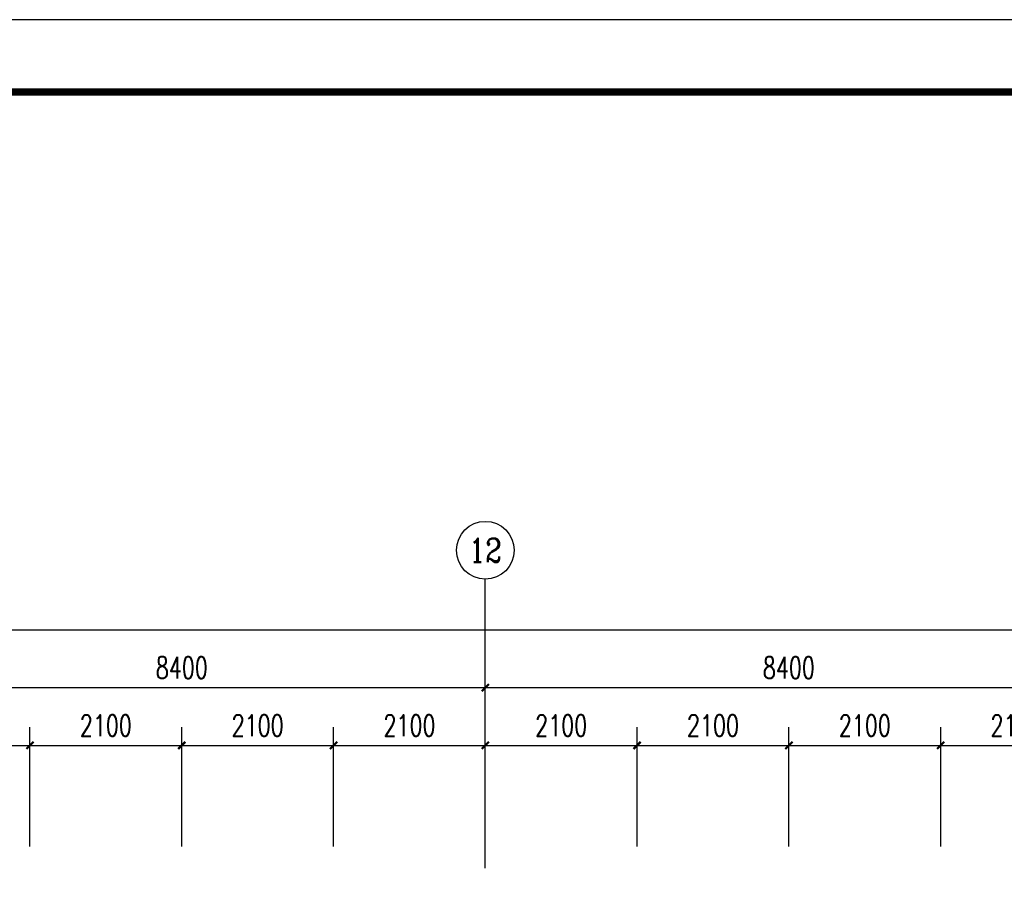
# Model space of a CAD drawing. Extents: x 797781 to 1255204, y 21234 to 1024248.
# Tile 357 of 656: x 948866 to 962488, y 398091 to 410000. Entities that reach past the tile are written whole.
import ezdxf
from ezdxf.enums import TextEntityAlignment as Align

# ---------------------------------------------------------------- set-up
doc = ezdxf.new("R2010")
doc.units = 0
doc.header["$LTSCALE"] = 1000
doc.header["$MEASUREMENT"] = 0
for name, color, linetype in [('230303生产综合楼-平面图_t8$0$AXIS', 3, 'Continuous'), ('230303生产综合楼-平面图_t8$0$AXIS_TEXT', 7, 'Continuous'), ('230303生产综合楼-平面图_t8$0$PUB_TITLE', 4, 'Continuous'), ('AXIS_TEXT', 7, 'Continuous')]:
    doc.layers.add(name, color=color, linetype=linetype)
doc.styles.add('230303生产综合楼-平面图_t8$0$_TCH_AXIS', font='COMPLEX', dxfattribs={"bigfont": 'GBCBIG'})
doc.styles.add('230303生产综合楼-平面图_T8$0$_TCH_DIM_T3', font='SIMPLEX', dxfattribs={"width": 0.705882, "bigfont": 'GBCBIG'})
doc.styles.add('COMPLEX', font='COMPLEX')
doc.dimstyles.new('230303生产综合楼-平面图_T8$0$_TCH_ARCH&&100', dxfattribs={"dimtxt": 297.5, "dimasz": 100, "dimexe": 250, "dimexo": 300, "dimgap": 126.25, "dimtad": 1, "dimdec": 0, "dimzin": 0, "dimdsep": 46, "dimtxsty": '230303生产综合楼-平面图_T8$0$_TCH_DIM_T3', "dimblk": '230303生产综合楼-平面图_t8$0$_ArchTick', "dimcen": 0.09, "dimclrt": 7, "dimazin": 2, "dimtfac": 1, "dimtdec": 0, "dimtix": 1, "dimtmove": 2, "dimatfit": 3, "dimfxl": 1, "dimtolj": 1, "dimtzin": 0, "dimarcsym": 0})

# ---------------------------------------------------------------- blocks, each defined once
blk = doc.blocks.new('230303生产综合楼-平面图_t8$0$_ArchTick')
at = {"color": 0, "linetype": 'ByBlock', "const_width": 0.3}
blk.add_lwpolyline([(-0.5, -0.5), (0.5, 0.5)], dxfattribs=at)
blk = doc.blocks.new('*D2027')
at = {"layer": '230303生产综合楼-平面图_t8$0$AXIS', "color": 0, "lineweight": -2, "transparency": 16777216}
for p, q in [((946908, 398558), (946908, 400208)), ((949008, 398558), (949008, 400208)), ((946908, 399958), (949008, 399958))]:
    blk.add_line(p, q, dxfattribs=at)
at = {"layer": 'Defpoints', "color": 0, "transparency": 16777216}
for p in [(949008, 399958), (946908, 398258), (949008, 398258)]:
    blk.add_point(p, dxfattribs=at)
at = {"layer": '230303生产综合楼-平面图_t8$0$AXIS', "color": 0, "lineweight": -2, "transparency": 16777216, "xscale": 100, "yscale": 100, "zscale": 100, "rotation": 180}
blk.add_blockref('230303生产综合楼-平面图_t8$0$_ArchTick', (946908, 399958), dxfattribs=at)
at = {"layer": '230303生产综合楼-平面图_t8$0$AXIS', "color": 0, "lineweight": -2, "transparency": 16777216, "xscale": 100, "yscale": 100, "zscale": 100}
blk.add_blockref('230303生产综合楼-平面图_t8$0$_ArchTick', (949008, 399958), dxfattribs=at)
at = {"layer": '230303生产综合楼-平面图_t8$0$AXIS', "color": 7, "transparency": 16777216, "insert": (947958, 400233), "char_height": 297.5, "attachment_point": 5, "style": '230303生产综合楼-平面图_T8$0$_TCH_DIM_T3'}
blk.add_mtext('\\A1;2100', dxfattribs=at)
blk = doc.blocks.new('*D2028')
at = {"layer": '230303生产综合楼-平面图_t8$0$AXIS', "color": 0, "lineweight": -2, "transparency": 16777216}
for p, q in [((949008, 398558), (949008, 400208)), ((951108, 398558), (951108, 400208)), ((949008, 399958), (951108, 399958))]:
    blk.add_line(p, q, dxfattribs=at)
at = {"layer": 'Defpoints', "color": 0, "transparency": 16777216}
for p in [(951108, 399958), (949008, 398258), (951108, 398258)]:
    blk.add_point(p, dxfattribs=at)
at = {"layer": '230303生产综合楼-平面图_t8$0$AXIS', "color": 0, "lineweight": -2, "transparency": 16777216, "xscale": 100, "yscale": 100, "zscale": 100, "rotation": 180}
blk.add_blockref('230303生产综合楼-平面图_t8$0$_ArchTick', (949008, 399958), dxfattribs=at)
at = {"layer": '230303生产综合楼-平面图_t8$0$AXIS', "color": 0, "lineweight": -2, "transparency": 16777216, "xscale": 100, "yscale": 100, "zscale": 100}
blk.add_blockref('230303生产综合楼-平面图_t8$0$_ArchTick', (951108, 399958), dxfattribs=at)
at = {"layer": '230303生产综合楼-平面图_t8$0$AXIS', "color": 7, "transparency": 16777216, "insert": (950058, 400233), "char_height": 297.5, "attachment_point": 5, "style": '230303生产综合楼-平面图_T8$0$_TCH_DIM_T3'}
blk.add_mtext('\\A1;2100', dxfattribs=at)
blk = doc.blocks.new('*D2029')
at = {"layer": '230303生产综合楼-平面图_t8$0$AXIS', "color": 0, "lineweight": -2, "transparency": 16777216}
for p, q in [((951108, 398558), (951108, 400208)), ((953208, 398558), (953208, 400208)), ((951108, 399958), (953208, 399958))]:
    blk.add_line(p, q, dxfattribs=at)
at = {"layer": 'Defpoints', "color": 0, "transparency": 16777216}
for p in [(953208, 399958), (951108, 398258), (953208, 398258)]:
    blk.add_point(p, dxfattribs=at)
at = {"layer": '230303生产综合楼-平面图_t8$0$AXIS', "color": 0, "lineweight": -2, "transparency": 16777216, "xscale": 100, "yscale": 100, "zscale": 100, "rotation": 180}
blk.add_blockref('230303生产综合楼-平面图_t8$0$_ArchTick', (951108, 399958), dxfattribs=at)
at = {"layer": '230303生产综合楼-平面图_t8$0$AXIS', "color": 0, "lineweight": -2, "transparency": 16777216, "xscale": 100, "yscale": 100, "zscale": 100}
blk.add_blockref('230303生产综合楼-平面图_t8$0$_ArchTick', (953208, 399958), dxfattribs=at)
at = {"layer": '230303生产综合楼-平面图_t8$0$AXIS', "color": 7, "transparency": 16777216, "insert": (952158, 400233), "char_height": 297.5, "attachment_point": 5, "style": '230303生产综合楼-平面图_T8$0$_TCH_DIM_T3'}
blk.add_mtext('\\A1;2100', dxfattribs=at)
blk = doc.blocks.new('*D2030')
at = {"layer": '230303生产综合楼-平面图_t8$0$AXIS', "color": 0, "lineweight": -2, "transparency": 16777216}
for p, q in [((953208, 398558), (953208, 400208)), ((955308, 398558), (955308, 400208)), ((953208, 399958), (955308, 399958))]:
    blk.add_line(p, q, dxfattribs=at)
at = {"layer": 'Defpoints', "color": 0, "transparency": 16777216}
for p in [(955308, 399958), (953208, 398258), (955308, 398258)]:
    blk.add_point(p, dxfattribs=at)
at = {"layer": '230303生产综合楼-平面图_t8$0$AXIS', "color": 0, "lineweight": -2, "transparency": 16777216, "xscale": 100, "yscale": 100, "zscale": 100, "rotation": 180}
blk.add_blockref('230303生产综合楼-平面图_t8$0$_ArchTick', (953208, 399958), dxfattribs=at)
at = {"layer": '230303生产综合楼-平面图_t8$0$AXIS', "color": 0, "lineweight": -2, "transparency": 16777216, "xscale": 100, "yscale": 100, "zscale": 100}
blk.add_blockref('230303生产综合楼-平面图_t8$0$_ArchTick', (955308, 399958), dxfattribs=at)
at = {"layer": '230303生产综合楼-平面图_t8$0$AXIS', "color": 7, "transparency": 16777216, "insert": (954258, 400233), "char_height": 297.5, "attachment_point": 5, "style": '230303生产综合楼-平面图_T8$0$_TCH_DIM_T3'}
blk.add_mtext('\\A1;2100', dxfattribs=at)
blk = doc.blocks.new('*D2031')
at = {"layer": '230303生产综合楼-平面图_t8$0$AXIS', "color": 0, "lineweight": -2, "transparency": 16777216}
for p, q in [((955308, 398558), (955308, 400208)), ((957408, 398558), (957408, 400208)), ((955308, 399958), (957408, 399958))]:
    blk.add_line(p, q, dxfattribs=at)
at = {"layer": 'Defpoints', "color": 0, "transparency": 16777216}
for p in [(957408, 399958), (955308, 398258), (957408, 398258)]:
    blk.add_point(p, dxfattribs=at)
at = {"layer": '230303生产综合楼-平面图_t8$0$AXIS', "color": 0, "lineweight": -2, "transparency": 16777216, "xscale": 100, "yscale": 100, "zscale": 100, "rotation": 180}
blk.add_blockref('230303生产综合楼-平面图_t8$0$_ArchTick', (955308, 399958), dxfattribs=at)
at = {"layer": '230303生产综合楼-平面图_t8$0$AXIS', "color": 0, "lineweight": -2, "transparency": 16777216, "xscale": 100, "yscale": 100, "zscale": 100}
blk.add_blockref('230303生产综合楼-平面图_t8$0$_ArchTick', (957408, 399958), dxfattribs=at)
at = {"layer": '230303生产综合楼-平面图_t8$0$AXIS', "color": 7, "transparency": 16777216, "insert": (956358, 400233), "char_height": 297.5, "attachment_point": 5, "style": '230303生产综合楼-平面图_T8$0$_TCH_DIM_T3'}
blk.add_mtext('\\A1;2100', dxfattribs=at)
blk = doc.blocks.new('*D2032')
at = {"layer": '230303生产综合楼-平面图_t8$0$AXIS', "color": 0, "lineweight": -2, "transparency": 16777216}
for p, q in [((957408, 398558), (957408, 400208)), ((959508, 398558), (959508, 400208)), ((957408, 399958), (959508, 399958))]:
    blk.add_line(p, q, dxfattribs=at)
at = {"layer": 'Defpoints', "color": 0, "transparency": 16777216}
for p in [(959508, 399958), (957408, 398258), (959508, 398258)]:
    blk.add_point(p, dxfattribs=at)
at = {"layer": '230303生产综合楼-平面图_t8$0$AXIS', "color": 0, "lineweight": -2, "transparency": 16777216, "xscale": 100, "yscale": 100, "zscale": 100, "rotation": 180}
blk.add_blockref('230303生产综合楼-平面图_t8$0$_ArchTick', (957408, 399958), dxfattribs=at)
at = {"layer": '230303生产综合楼-平面图_t8$0$AXIS', "color": 0, "lineweight": -2, "transparency": 16777216, "xscale": 100, "yscale": 100, "zscale": 100}
blk.add_blockref('230303生产综合楼-平面图_t8$0$_ArchTick', (959508, 399958), dxfattribs=at)
at = {"layer": '230303生产综合楼-平面图_t8$0$AXIS', "color": 7, "transparency": 16777216, "insert": (958458, 400233), "char_height": 297.5, "attachment_point": 5, "style": '230303生产综合楼-平面图_T8$0$_TCH_DIM_T3'}
blk.add_mtext('\\A1;2100', dxfattribs=at)
blk = doc.blocks.new('*D2033')
at = {"layer": '230303生产综合楼-平面图_t8$0$AXIS', "color": 0, "lineweight": -2, "transparency": 16777216}
for p, q in [((959508, 398558), (959508, 400208)), ((961608, 398558), (961608, 400208)), ((959508, 399958), (961608, 399958))]:
    blk.add_line(p, q, dxfattribs=at)
at = {"layer": 'Defpoints', "color": 0, "transparency": 16777216}
for p in [(961608, 399958), (959508, 398258), (961608, 398258)]:
    blk.add_point(p, dxfattribs=at)
at = {"layer": '230303生产综合楼-平面图_t8$0$AXIS', "color": 0, "lineweight": -2, "transparency": 16777216, "xscale": 100, "yscale": 100, "zscale": 100, "rotation": 180}
blk.add_blockref('230303生产综合楼-平面图_t8$0$_ArchTick', (959508, 399958), dxfattribs=at)
at = {"layer": '230303生产综合楼-平面图_t8$0$AXIS', "color": 0, "lineweight": -2, "transparency": 16777216, "xscale": 100, "yscale": 100, "zscale": 100}
blk.add_blockref('230303生产综合楼-平面图_t8$0$_ArchTick', (961608, 399958), dxfattribs=at)
at = {"layer": '230303生产综合楼-平面图_t8$0$AXIS', "color": 7, "transparency": 16777216, "insert": (960558, 400233), "char_height": 297.5, "attachment_point": 5, "style": '230303生产综合楼-平面图_T8$0$_TCH_DIM_T3'}
blk.add_mtext('\\A1;2100', dxfattribs=at)
blk = doc.blocks.new('*D2034')
at = {"layer": '230303生产综合楼-平面图_t8$0$AXIS', "color": 0, "lineweight": -2, "transparency": 16777216}
for p, q in [((961608, 398558), (961608, 400208)), ((963708, 398558), (963708, 400208)), ((961608, 399958), (963708, 399958))]:
    blk.add_line(p, q, dxfattribs=at)
at = {"layer": 'Defpoints', "color": 0, "transparency": 16777216}
for p in [(963708, 399958), (961608, 398258), (963708, 398258)]:
    blk.add_point(p, dxfattribs=at)
at = {"layer": '230303生产综合楼-平面图_t8$0$AXIS', "color": 0, "lineweight": -2, "transparency": 16777216, "xscale": 100, "yscale": 100, "zscale": 100, "rotation": 180}
blk.add_blockref('230303生产综合楼-平面图_t8$0$_ArchTick', (961608, 399958), dxfattribs=at)
at = {"layer": '230303生产综合楼-平面图_t8$0$AXIS', "color": 0, "lineweight": -2, "transparency": 16777216, "xscale": 100, "yscale": 100, "zscale": 100}
blk.add_blockref('230303生产综合楼-平面图_t8$0$_ArchTick', (963708, 399958), dxfattribs=at)
at = {"layer": '230303生产综合楼-平面图_t8$0$AXIS', "color": 7, "transparency": 16777216, "insert": (962658, 400233), "char_height": 297.5, "attachment_point": 5, "style": '230303生产综合楼-平面图_T8$0$_TCH_DIM_T3'}
blk.add_mtext('\\A1;2100', dxfattribs=at)
blk = doc.blocks.new('*D2144')
at = {"layer": '230303生产综合楼-平面图_t8$0$AXIS', "color": 0, "lineweight": -2, "transparency": 16777216}
for p, q in [((946908, 398558), (946908, 401008)), ((955308, 398558), (955308, 401008)), ((946908, 400758), (955308, 400758))]:
    blk.add_line(p, q, dxfattribs=at)
at = {"layer": 'Defpoints', "color": 0, "transparency": 16777216}
for p in [(955308, 400758), (946908, 398258), (955308, 398258)]:
    blk.add_point(p, dxfattribs=at)
at = {"layer": '230303生产综合楼-平面图_t8$0$AXIS', "color": 0, "lineweight": -2, "transparency": 16777216, "xscale": 100, "yscale": 100, "zscale": 100, "rotation": 180}
blk.add_blockref('230303生产综合楼-平面图_t8$0$_ArchTick', (946908, 400758), dxfattribs=at)
at = {"layer": '230303生产综合楼-平面图_t8$0$AXIS', "color": 0, "lineweight": -2, "transparency": 16777216, "xscale": 100, "yscale": 100, "zscale": 100}
blk.add_blockref('230303生产综合楼-平面图_t8$0$_ArchTick', (955308, 400758), dxfattribs=at)
at = {"layer": '230303生产综合楼-平面图_t8$0$AXIS', "color": 7, "transparency": 16777216, "insert": (951108, 401033), "char_height": 297.5, "attachment_point": 5, "style": '230303生产综合楼-平面图_T8$0$_TCH_DIM_T3'}
blk.add_mtext('\\A1;8400', dxfattribs=at)
blk = doc.blocks.new('*D2145')
at = {"layer": '230303生产综合楼-平面图_t8$0$AXIS', "color": 0, "lineweight": -2, "transparency": 16777216}
for p, q in [((955308, 398558), (955308, 401008)), ((963708, 398558), (963708, 401008)), ((955308, 400758), (963708, 400758))]:
    blk.add_line(p, q, dxfattribs=at)
at = {"layer": 'Defpoints', "color": 0, "transparency": 16777216}
for p in [(963708, 400758), (955308, 398258), (963708, 398258)]:
    blk.add_point(p, dxfattribs=at)
at = {"layer": '230303生产综合楼-平面图_t8$0$AXIS', "color": 0, "lineweight": -2, "transparency": 16777216, "xscale": 100, "yscale": 100, "zscale": 100, "rotation": 180}
blk.add_blockref('230303生产综合楼-平面图_t8$0$_ArchTick', (955308, 400758), dxfattribs=at)
at = {"layer": '230303生产综合楼-平面图_t8$0$AXIS', "color": 0, "lineweight": -2, "transparency": 16777216, "xscale": 100, "yscale": 100, "zscale": 100}
blk.add_blockref('230303生产综合楼-平面图_t8$0$_ArchTick', (963708, 400758), dxfattribs=at)
at = {"layer": '230303生产综合楼-平面图_t8$0$AXIS', "color": 7, "transparency": 16777216, "insert": (959508, 401033), "char_height": 297.5, "attachment_point": 5, "style": '230303生产综合楼-平面图_T8$0$_TCH_DIM_T3'}
blk.add_mtext('\\A1;8400', dxfattribs=at)
blk = doc.blocks.new('*D2150')
at = {"layer": '230303生产综合楼-平面图_t8$0$AXIS', "color": 0, "lineweight": -2, "transparency": 16777216}
for p, q in [((895858, 398858), (895858, 401808)), ((989558, 398858), (989558, 401808)), ((895858, 401558), (989558, 401558))]:
    blk.add_line(p, q, dxfattribs=at)
at = {"layer": 'Defpoints', "color": 0, "transparency": 16777216}
for p in [(989558, 401558), (895858, 398558), (989558, 398558)]:
    blk.add_point(p, dxfattribs=at)
at = {"layer": '230303生产综合楼-平面图_t8$0$AXIS', "color": 0, "lineweight": -2, "transparency": 16777216, "xscale": 100, "yscale": 100, "zscale": 100, "rotation": 180}
blk.add_blockref('230303生产综合楼-平面图_t8$0$_ArchTick', (895858, 401558), dxfattribs=at)
at = {"layer": '230303生产综合楼-平面图_t8$0$AXIS', "color": 0, "lineweight": -2, "transparency": 16777216, "xscale": 100, "yscale": 100, "zscale": 100}
blk.add_blockref('230303生产综合楼-平面图_t8$0$_ArchTick', (989558, 401558), dxfattribs=at)
at = {"layer": '230303生产综合楼-平面图_t8$0$AXIS', "color": 7, "transparency": 16777216, "insert": (942708, 401833), "char_height": 297.5, "attachment_point": 5, "style": '230303生产综合楼-平面图_T8$0$_TCH_DIM_T3'}
blk.add_mtext('\\A1;93700', dxfattribs=at)
blk = doc.blocks.new('_AXISO')
blk.add_circle((0, 0), 0.5)
at = {"layer": 'AXIS_TEXT', "style": 'COMPLEX', "width": 1.041667}
blk.add_attdef('A', text='', height=0.56, dxfattribs=at).set_placement((-0.25, -0.28), (0.25, -0.28), align=Align.FIT)

msp = doc.modelspace()

# ---------------------------------------------------------------- linework, layer by layer
at = {"layer": '230303生产综合楼-平面图_t8$0$AXIS'}
msp.add_line((955308, 398257.9), (955308, 402257.9), dxfattribs=at)
at = {"layer": '230303生产综合楼-平面图_t8$0$PUB_TITLE'}
msp.add_lwpolyline([(881593.5, 350600.2), (1007693.5, 350600.2), (1007693.5, 410000.2), (881593.5, 410000.2)], close=True, dxfattribs=at)
at = {"layer": '230303生产综合楼-平面图_t8$0$PUB_TITLE', "const_width": 100}
msp.add_lwpolyline([(884093.5, 351600.2), (1006693.5, 351600.2), (1006693.5, 409000.2), (884093.5, 409000.2)], close=True, dxfattribs=at)

# ---------------------------------------------------------------- block references
at = {"layer": '230303生产综合楼-平面图_t8$0$AXIS'}
ref = msp.add_blockref('_AXISO', (955308, 402657.9), dxfattribs=dict(at, xscale=800, yscale=800, zscale=800))
ref.add_attrib('A', '12', dxfattribs={"layer": '230303生产综合楼-平面图_t8$0$AXIS_TEXT', "ltscale": 2, "height": 328.45, "style": '230303生产综合楼-平面图_t8$0$_TCH_AXIS'}).set_placement((955081.2, 402493.6), (955534.8, 402493.6), align=Align.FIT)

# ---------------------------------------------------------------- dimensions: what is measured, and where the dimension line sits
for p1, p2, distance, picture, middle in [((895858, 398557.9), (989558, 398557.9), 3000, '*D2150', (942708, 401832.9)), ((946908, 398257.9), (955308, 398257.9), 2500, '*D2144', (951108, 401032.9)), ((955308, 398257.9), (963708, 398257.9), 2500, '*D2145', (959508, 401032.9)), ((946908, 398257.9), (949008, 398257.9), 1700, '*D2027', (947958, 400232.9)), ((949008, 398257.9), (951108, 398257.9), 1700, '*D2028', (950058, 400232.9)), ((951108, 398257.9), (953208, 398257.9), 1700, '*D2029', (952158, 400232.9)), ((953208, 398257.9), (955308, 398257.9), 1700, '*D2030', (954258, 400232.9)), ((955308, 398257.9), (957408, 398257.9), 1700, '*D2031', (956358, 400232.9)), ((957408, 398257.9), (959508, 398257.9), 1700, '*D2032', (958458, 400232.9)), ((959508, 398257.9), (961608, 398257.9), 1700, '*D2033', (960558, 400232.9)), ((961608, 398257.9), (963708, 398257.9), 1700, '*D2034', (962658, 400232.9))]:
    dim = msp.add_aligned_dim(p1=p1, p2=p2, distance=distance, dimstyle='230303生产综合楼-平面图_T8$0$_TCH_ARCH&&100', dxfattribs=at)
    dim.commit()
    dim.dimension.update_dxf_attribs({"geometry": picture, "text_midpoint": middle})

doc.saveas('drawing.dxf')
